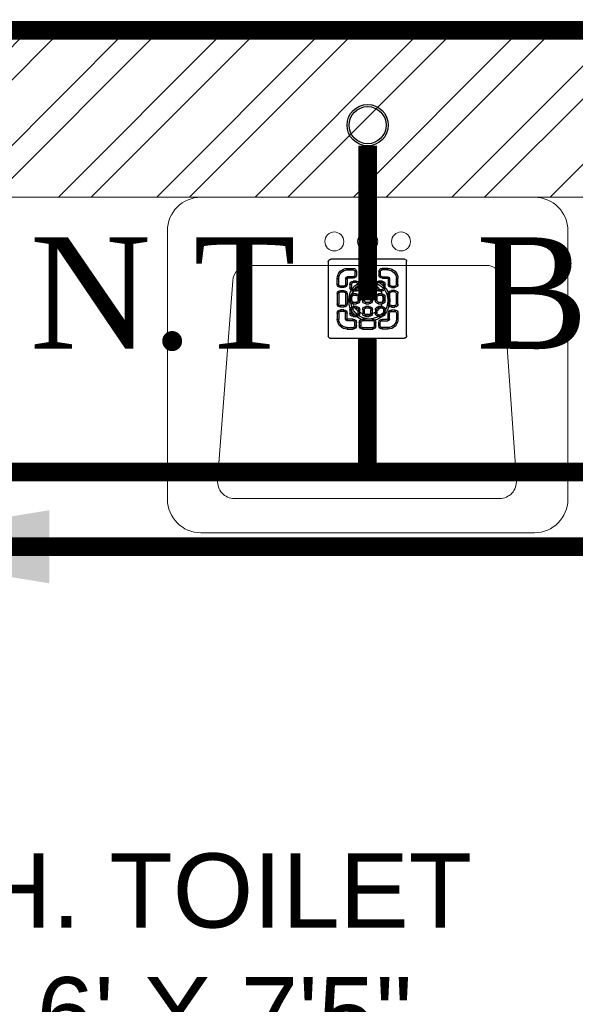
# Model space of a CAD drawing. Header units: inches. Extents: x 105152 to 158499, y 12149 to 30915.
# Tile 301 of 339: x 123991 to 124021, y 29441 to 29494. Entities that reach past the tile are written whole.
import ezdxf

# ---------------------------------------------------------------- set-up
doc = ezdxf.new("R2010")
doc.units = ezdxf.units.IN
doc.header["$MEASUREMENT"] = 0
for name, color, linetype, lineweight in [('FLOOR RAISE', 4, 'Continuous', 5), ('PP- 50DIA Soil Waste Sewer pipe', 54, 'Continuous', 25), ('PP- 75DIA Soil Waste Sewer pipe', 90, 'Continuous', 9), ('PP-Soil Pipe', 1, 'Continuous', 25), ('PP-SPRINKLER PIPE', 1, 'Continuous', 0), ('PP-TEXT', 7, 'Continuous', 40), ('PP-WWP', 3, 'Continuous', 25)]:
    doc.layers.add(name, color=color, linetype=linetype, lineweight=lineweight)
doc.layers.add('PD_025_TEXT', color=61, linetype='Continuous')
doc.layers.add('PD_BASE', color=8, linetype='Continuous', transparency=0.5)
doc.styles.add('Arial', font='GOTHIC.TTF')
doc.styles.get("Standard").update_dxf_attribs({"font": 'arial.ttf', "height": 6})
doc.styles.add('style1', font='arial.ttf', dxfattribs={"height": 500})
doc.dimstyles.new('ISO-10', dxfattribs={"dimtxt": 6, "dimasz": 0.5, "dimexe": 1.25, "dimexo": 0.625, "dimtad": 1, "dimtoh": 1, "dimdec": 1, "dimlunit": 4, "dimtxsty": 'Standard', "dimblk": 'ARCHTICK', "dimcen": 2.5, "dimclrt": 3, "dimadec": 0, "dimazin": 0, "dimtfac": 1, "dimtdec": 1, "dimtmove": 1, "dimatfit": 3, "dimfxl": 1, "dimarcsym": 0})

# ---------------------------------------------------------------- blocks, each defined once
blk = doc.blocks.new('LV')
at = {"color": 251, "lineweight": 5}
for p, q in [((-254.0401739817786, 510.1021831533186), (254.0401739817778, 510.1021831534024)), ((-304.8401739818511, 50.80000000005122), (-304.8401739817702, 459.3021831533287)), ((-201.0144701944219, 458.0358644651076), (203.0815871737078, 458.0358644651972)), ((304.840173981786, 459.3021831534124), (304.8401739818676, 50.79999999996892)), ((-205.3310171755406, 127.0031444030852), (-226.34620448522, 430.7748868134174)), ((228.4004074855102, 430.6067419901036), (205.474748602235, 126.8349995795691)), ((180.1559282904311, 103.4641220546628), (-179.9992828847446, 103.4641220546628)), ((254.0401739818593, -4.11546e-11), (-254.0401739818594, 4.11546e-11))]:
    blk.add_line(p, q, dxfattribs=at)
for centre, radius in [((0.3542386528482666, 154.2893231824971), 23.5787407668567), ((-50.8000000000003, 67.18562783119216), 14.42670316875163), ((-2.274e-13, 67.18562783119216), 15.31096988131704), ((50.79999999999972, 67.18562783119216), 14.42670316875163)]:
    blk.add_circle(centre, radius, dxfattribs=at)
for centre, radius, start, end in [((-254.0401739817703, 459.3021831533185), 50.8, 90.00000000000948, 179.9999999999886), ((254.040173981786, 459.3021831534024), 50.8, 1.15136e-11, 90.0000000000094), ((-201.0144701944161, 432.6358644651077), 25.4, 90.0000000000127, 184.201645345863), ((203.0815871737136, 432.6358644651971), 25.4, 355.4179460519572, 90.00000000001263), ((-179.9992828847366, 128.8641220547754), 25.4, 184.2016453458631, 269.9999999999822), ((180.1559282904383, 128.8641220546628), 25.4, 269.9999999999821, 355.4179460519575), ((-254.0401739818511, 50.80000000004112), 50.8, 179.9999999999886, 269.9999999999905), ((254.0401739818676, 50.7999999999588), 50.8, 269.9999999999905, 1.14754e-11)]:
    blk.add_arc(centre, radius, start, end, dxfattribs=at)
blk = doc.blocks.new('FIRST FLOOR AR PLAN')
at = {"layer": 'PD_BASE', "lineweight": 5}
for p, q in [((124283.9915017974, 21602.49848516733), (123501.7415017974, 21602.49848516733)), ((124087.4915017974, 21593.49848516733), (123922.4915017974, 21593.49848516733))]:
    blk.add_line(p, q, dxfattribs=at)
at = {"layer": 'PD_BASE', "ltscale": 12, "xscale": 0.03542840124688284, "yscale": 0.03542840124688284, "zscale": 0.03542840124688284, "rotation": 180}
blk.add_blockref('LV', (124009.805910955, 21593.49848516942), dxfattribs=at)
at = {"layer": 'PD_BASE', "insert": (123937.837685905, 21558.14780892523), "char_height": 4, "width": 128.4952190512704, "attachment_point": 1, "style": 'style1', "bg_fill": 2}
blk.add_mtext('\\pxqc;H. TOILET\\P6\' X 7\'5"', dxfattribs=at)
at = {"layer": 'PD_BASE', "lineweight": 5}
h = blk.add_hatch(dxfattribs=at)
h.set_pattern_fill('ANSI32', color=256, scale=10)
h.set_pattern_definition([(45, (123173.8410410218, 20768.24897553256), (-2.651650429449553, 2.651650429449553), []), (45, (123175.6088079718, 20768.24897553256), (-2.651650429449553, 2.651650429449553), [])])
h.paths.add_polyline_path([(123176.9915017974, 20810.99848516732), (123167.9915017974, 20810.99848516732), (123167.9915017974, 20729.49848516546), (123176.9915017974, 20729.49848516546)])
h.paths.add_polyline_path([(123538.4915017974, 20663.49848516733), (123368.9915017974, 20663.49848516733), (123368.9915017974, 20654.49848516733), (123538.4915017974, 20654.49848516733)])
h.paths.add_polyline_path([(123722.9915017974, 20663.49848516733), (123553.4915017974, 20663.49848516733), (123553.4915017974, 20654.49848516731), (123722.9915017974, 20654.49848516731)])
h.paths.add_polyline_path([(123176.9915017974, 21527.49848516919), (123167.9915017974, 21527.49848516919), (123167.9915017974, 21445.99848516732), (123176.9915017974, 21445.99848516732)])
h.paths.add_polyline_path([(123176.9915017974, 21430.99848516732), (123167.9915017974, 21430.99848516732), (123167.9915017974, 21290.99848516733), (123176.9915017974, 21290.99848516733)])
h.paths.add_polyline_path([(123176.9915017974, 21275.99848516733), (123167.9915017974, 21275.99848516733), (123167.9915017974, 21135.99848516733), (123176.9915017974, 21135.99848516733)])
h.paths.add_polyline_path([(123176.9915017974, 21120.99848516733), (123167.9915017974, 21120.99848516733), (123167.9915017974, 20980.99848516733), (123176.9915017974, 20980.99848516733)])
h.paths.add_polyline_path([(123176.9915017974, 20965.99848516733), (123167.9915017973, 20965.99848516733), (123167.9915017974, 20825.99848516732), (123176.9915017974, 20825.99848516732)])
h.paths.add_polyline_path([(124268.9915017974, 21602.49848516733), (124102.4915017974, 21602.49848516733), (124102.4915017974, 21593.49848516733), (124268.9915017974, 21593.49848516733)])
h.paths.add_polyline_path([(124087.4915017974, 21602.49848516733), (123922.4915017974, 21602.49848516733), (123922.4915017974, 21593.49848516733), (124087.4915017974, 21593.49848516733)])
h.paths.add_polyline_path([(123907.4915017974, 21602.49848516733), (123737.9915017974, 21602.49848516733), (123737.9915017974, 21593.49848516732), (123907.4915017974, 21593.49848516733)])
h.paths.add_polyline_path([(123722.9915017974, 21602.49848516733), (123553.4915017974, 21602.49848516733), (123553.4915017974, 21593.49848516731), (123722.9915017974, 21593.49848516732)])
h.paths.add_polyline_path([(123353.9915017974, 21602.49848516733), (123242.9915017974, 21602.49848516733), (123242.9915017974, 21593.4984851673), (123353.9915017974, 21593.49848516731)])
h.paths.add_polyline_path([(123227.9915017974, 21602.49848516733), (123167.9915017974, 21602.49848516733), (123167.9915017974, 21542.49848516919), (123176.9915017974, 21542.49848516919), (123176.9915017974, 21593.4984851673), (123227.9915017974, 21593.4984851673)])
h.paths.add_polyline_path([(123176.9915017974, 20714.49848516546), (123167.9915017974, 20714.49848516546), (123167.9915017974, 20654.49848516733), (123227.9915017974, 20654.49848516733), (123227.9915017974, 20663.49848516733), (123176.9915017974, 20663.49848516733)])
h.paths.add_polyline_path([(123353.9915017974, 20663.49848516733), (123242.9915017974, 20663.49848516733), (123242.9915017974, 20654.49848516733), (123353.9915017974, 20654.49848516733)])
h.paths.add_polyline_path([(123762.7415017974, 20663.49848516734), (123737.9915017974, 20663.49848516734), (123737.9915017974, 20654.49848516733), (123762.7415017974, 20654.49848516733)])
h.paths.add_polyline_path([(123907.4915017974, 20663.49848516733), (123882.7415017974, 20663.49848516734), (123882.7415017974, 20654.49848516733), (123907.4915017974, 20654.49848516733)])
h.paths.add_polyline_path([(123944.9915017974, 20663.49848516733), (123922.4915017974, 20663.49848516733), (123922.4915017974, 20654.49848516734), (123944.9915017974, 20654.49848516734)])
h.paths.add_polyline_path([(124087.4915017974, 20663.49848516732), (124064.9915017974, 20663.49848516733), (124064.9915017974, 20654.49848516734), (124087.4915017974, 20654.49848516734)])
h.paths.add_polyline_path([(124124.9915017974, 20663.49848516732), (124102.4915017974, 20663.49848516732), (124102.4915017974, 20654.49848516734), (124124.9915017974, 20654.49848516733)])
h.paths.add_polyline_path([(124268.9915017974, 20663.49848516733), (124244.9915017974, 20663.49848516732), (124244.9915017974, 20654.49848516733), (124268.9915017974, 20654.49848516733)])
h.paths.add_polyline_path([(124283.9915017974, 20672.49848516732), (124274.9915017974, 20672.49848516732)])
h.paths.add_polyline_path([(124283.9915017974, 20810.99848516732), (124274.9915017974, 20810.99848516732), (124274.9915017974, 20672.49848516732), (124283.9915017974, 20672.49848516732)])
h.paths.add_polyline_path([(124283.9915017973, 20965.99848516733), (124274.9915017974, 20965.99848516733), (124274.9915017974, 20825.99848516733), (124283.9915017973, 20825.99848516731)])
h.paths.add_polyline_path([(124283.9915017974, 21275.99848516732), (124274.9915017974, 21275.99848516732), (124274.9915017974, 20980.99848516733), (124283.9915017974, 20980.99848516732)])
h.paths.add_polyline_path([(124283.9915017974, 21584.49848516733), (124274.9915017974, 21584.49848516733), (124274.9915017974, 21445.99848516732), (124283.9915017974, 21445.99848516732)])
h.paths.add_polyline_path([(124265.9915017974, 21442.99848516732), (124160.9915017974, 21442.99848516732), (124160.9915017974, 21433.99848516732), (124265.9915017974, 21433.99848516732)])
h.paths.add_polyline_path([(124160.9915017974, 21430.99848516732), (124151.9915017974, 21430.99848516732), (124151.9915017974, 21352.99848516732), (124160.9915017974, 21352.99848516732)])
h.paths.add_polyline_path([(124151.9915017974, 21442.99848516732), (124079.9915017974, 21442.99848516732), (124079.9915017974, 21433.99848516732), (124151.9915017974, 21433.99848516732)])
h.paths.add_polyline_path([(124079.9915017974, 21430.99848516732), (124070.9915017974, 21430.99848516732), (124070.9915017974, 21352.99848516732), (124079.9915017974, 21352.99848516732)])
h.paths.add_polyline_path([(124070.9915017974, 21442.99848516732), (123989.9915017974, 21442.99848516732), (123989.9915017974, 21340.99848516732), (124016.9915017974, 21340.99848516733), (124016.9915017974, 21349.99848516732), (123998.9915017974, 21349.99848516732), (123998.9915017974, 21433.99848516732), (124070.9915017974, 21433.99848516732)])
h.paths.add_polyline_path([(124070.9915017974, 21349.99848516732), (124052.9915017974, 21349.99848516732), (124052.9915017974, 21340.99848516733), (124070.9915017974, 21340.99848516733)], flags=17)
h.paths.add_polyline_path([(124097.9915017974, 21349.99848516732), (124079.9915017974, 21349.99848516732), (124079.9915017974, 21340.99848516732), (124097.9915017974, 21340.99848516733)])
h.paths.add_polyline_path([(124151.9915017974, 21349.99848516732), (124133.9915017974, 21349.99848516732), (124133.9915017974, 21340.99848516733), (124151.9915017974, 21340.99848516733)])
h.paths.add_polyline_path([(124160.9915017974, 21340.99848516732), (124151.9915017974, 21340.99848516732), (124151.9915017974, 21277.99848516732), (124160.9915017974, 21277.99848516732)])
h.paths.add_polyline_path([(124283.9915017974, 21291.99848516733), (124274.9915017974, 21291.99848516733), (124274.9915017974, 21290.99848516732), (124283.9915017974, 21290.99848516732)])
h.paths.add_polyline_path([(124283.9915017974, 21430.99848516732), (124274.9915017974, 21430.99848516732), (124274.9915017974, 21411.99848516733), (124283.9915017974, 21411.99848516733)])
h.paths.add_polyline_path([(123405.7415017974, 21593.49848516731), (123405.7415017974, 21602.49848516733), (123368.9915017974, 21602.49848516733), (123368.9915017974, 21593.49848516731)])
h.paths.add_polyline_path([(123501.7415017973, 21602.49848516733), (123501.7415017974, 21593.49848516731), (123538.4915017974, 21593.49848516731), (123538.4915017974, 21602.49848516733)])
blk = doc.blocks.new('PP-GRATING')
at = {"linetype": 'Continuous'}
for p, q in [((-49.72758152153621, 52.85331521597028), (49.72758152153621, 52.85331521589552)), ((-53.13747282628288, -49.44342391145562), (-53.13747282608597, 49.44342391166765)), ((-27.56328804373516, 40.69137005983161), (-27.56328804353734, 38.6454352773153)), ((-19.60687500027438, 40.69137005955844), (-27.56328705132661, 40.69137005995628)), ((-19.60687500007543, 38.6454352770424), (-19.60687500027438, 40.69137005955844)), ((-7.103939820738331, 38.64543329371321), (-7.103939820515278, 40.69136807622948)), ((-7.103940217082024, 40.6913679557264), (6.535625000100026, 40.6913679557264)), ((6.535625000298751, 40.6913680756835), (6.535625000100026, 38.64543329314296)), ((19.03855978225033, 40.69137005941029), (26.99497183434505, 40.69137005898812)), ((19.03855978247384, 38.64543527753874), (19.03855978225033, 40.69137005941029)), ((26.99497282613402, 40.69137005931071), (26.99497282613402, 38.64543527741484)), ((52.56915760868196, 50.01173912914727), (52.5691576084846, -48.87510869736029)), ((-38.92959239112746, 27.27913092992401), (-40.9755271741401, 27.27913092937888)), ((-40.9755271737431, 27.27913152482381), (-40.9755271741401, 19.32271800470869)), ((-38.92959239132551, 27.2791315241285), (-38.92959239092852, 19.32271800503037)), ((-29.83654891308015, 19.32271788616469), (-29.83654891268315, 27.27913104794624)), ((-27.79061413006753, 27.27913104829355), (-29.83654891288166, 27.27913092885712)), ((-27.79061413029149, 19.32271788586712), (-27.79061413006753, 27.27913104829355)), ((-19.60687500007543, 38.6454352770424), (-27.56328705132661, 38.6454352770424)), ((-27.56328804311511, 29.55239179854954), (-27.56328804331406, 27.5064570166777)), ((-27.56328804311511, 29.55239179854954), (-19.60687539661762, 29.55239179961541)), ((-27.56328804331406, 27.5064570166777), (-19.60687539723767, 27.50645701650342)), ((-19.60687539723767, 27.50645701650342), (-19.60687539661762, 29.55239179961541)), ((-17.3336141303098, 31.82565266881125), (-17.33361413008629, 36.37217436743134)), ((-15.28767934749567, 36.37217433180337), (-17.3336141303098, 36.37217433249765)), ((-17.3336141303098, 31.82565266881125), (-15.2876793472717, 31.82565266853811)), ((-15.2876793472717, 31.82565266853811), (-15.28767934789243, 36.37217436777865)), ((-11.42313586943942, 36.37217242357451), (-11.42313586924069, 31.8256507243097)), ((-9.377201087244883, 36.37217242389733), (-11.42313586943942, 36.37217242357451)), ((-11.42313586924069, 31.82565076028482), (-9.377201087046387, 31.82565072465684)), ((-9.377201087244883, 36.37217242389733), (-9.377201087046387, 31.82565072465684)), ((-7.103940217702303, 38.64543317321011), (6.535625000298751, 38.64543317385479)), ((-7.103940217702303, 29.55238981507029), (6.535625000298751, 29.55238981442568)), ((-7.103940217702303, 29.55238981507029), (-7.103940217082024, 27.50645503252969)), ((-7.103940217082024, 27.50645503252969), (6.535625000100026, 27.50645503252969)), ((6.535625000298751, 29.55238981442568), (6.535625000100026, 27.50645503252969)), ((8.808885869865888, 31.82565068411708), (8.808885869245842, 36.37217230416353)), ((10.85482065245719, 36.37217219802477), (8.808885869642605, 36.37217219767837)), ((8.808885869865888, 31.82565068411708), (10.85482065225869, 31.82565068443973)), ((10.85482065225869, 31.82565068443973), (10.85482065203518, 36.37217230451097)), ((14.71936413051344, 31.82565266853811), (14.71936413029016, 36.37217436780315)), ((14.71936413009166, 36.3721743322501), (16.76529891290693, 36.37217433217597)), ((16.76529891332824, 31.82565266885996), (14.71936413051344, 31.82565266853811)), ((16.76529891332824, 31.82565266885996), (16.76529891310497, 36.37217436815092)), ((19.03855978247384, 38.64543527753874), (26.99497183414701, 38.64543527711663)), ((26.99497282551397, 29.55239179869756), (19.03856017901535, 29.55239179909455)), ((19.03856017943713, 27.50645701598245), (19.03856017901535, 29.55239179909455)), ((26.99497282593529, 27.50645701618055), (19.03856017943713, 27.50645701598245)), ((26.99497282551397, 29.55239179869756), (26.99497282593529, 27.50645701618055)), ((27.22229891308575, 19.32271788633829), (27.22229891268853, 27.27913104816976)), ((27.22229891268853, 27.27913104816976), (29.26823369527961, 27.27913092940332)), ((29.26823369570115, 19.32271788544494), (29.2682336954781, 27.27913104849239)), ((38.36127717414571, 27.2791315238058), (38.36127717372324, 19.3227180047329)), ((38.36127717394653, 27.27913092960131), (40.40721195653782, 27.27913092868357)), ((40.40721195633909, 27.2791315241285), (40.40721195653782, 19.32271800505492)), ((-38.92959239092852, 19.32271800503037), (-40.97552717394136, 19.32271811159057)), ((-36.65633152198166, 17.04945701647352), (-32.10981017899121, 17.0494570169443)), ((-36.65633152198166, 17.04945701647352), (-36.65633152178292, 15.00352223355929)), ((-36.65633152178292, 15.00352223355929), (-32.10981017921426, 15.00352223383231)), ((-29.83654891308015, 19.32271788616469), (-27.79061413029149, 19.32271788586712)), ((-23.92607065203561, 14.77619622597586), (-23.92607065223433, 19.32271792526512)), ((-21.88013586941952, 19.32271792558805), (-23.92607065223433, 19.32271792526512)), ((-21.88013586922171, 14.77619622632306), (-23.92607065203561, 14.77619622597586)), ((-21.88013586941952, 14.77619626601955), (-21.88013586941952, 19.32271788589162)), ((-19.60687500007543, 23.64191361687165), (-15.06035345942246, 23.64191361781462)), ((-19.60687499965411, 21.59597883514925), (-19.60687500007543, 23.64191361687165)), ((-19.60687480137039, 21.59597875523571), (-15.0603532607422, 21.59597875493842)), ((-15.06035345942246, 23.64191361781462), (-15.06035345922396, 21.59597883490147)), ((-12.78709239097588, 19.32271784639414), (-12.78709239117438, 14.77619614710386)), ((-10.74115760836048, 19.32271796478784), (-12.78709239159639, 19.32271796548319)), ((-12.78709239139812, 14.7761963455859), (-10.74115760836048, 14.77619634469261)), ((-10.74115760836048, 19.32271796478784), (-10.74115760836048, 14.77619634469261)), ((-6.876614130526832, 14.7761961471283), (-6.876614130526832, 19.32271784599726)), ((-4.830679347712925, 19.3227178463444), (-6.876614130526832, 19.32271784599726)), ((-4.830679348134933, 14.77619614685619), (-6.876614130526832, 14.7761961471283)), ((-4.830679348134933, 14.77619614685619), (-4.830679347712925, 19.3227178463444)), ((-2.557418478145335, 23.64191353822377), (1.98910306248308, 23.64191353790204)), ((-2.55741847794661, 21.59597875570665), (-2.557418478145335, 23.64191353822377)), ((-2.55741847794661, 21.59597875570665), (1.989103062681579, 21.59597875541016)), ((1.98910306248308, 23.64191353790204), (1.989103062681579, 21.59597875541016)), ((4.262364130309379, 19.32271788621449), (4.262364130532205, 14.77619626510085)), ((6.308298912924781, 19.32271788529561), (4.262364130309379, 19.32271788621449)), ((4.262364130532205, 14.77619626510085), (6.308298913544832, 14.77619626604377)), ((6.308298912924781, 19.32271788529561), (6.308298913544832, 14.77619626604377)), ((10.17284239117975, 14.77619614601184), (10.1728423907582, 19.32271784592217)), ((12.21877717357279, 19.32271784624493), (10.1728423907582, 19.32271784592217)), ((12.21877717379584, 14.77619614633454), (10.17284239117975, 14.77619614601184)), ((12.21877717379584, 14.77619614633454), (12.21877717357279, 19.32271784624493)), ((14.49203804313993, 23.64191353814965), (19.03855958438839, 23.64191353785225)), ((14.49203804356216, 21.59597875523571), (14.49203804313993, 23.64191353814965)), ((14.49203804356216, 21.59597875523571), (19.03855958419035, 21.59597875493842)), ((19.03855958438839, 23.64191353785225), (19.03855958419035, 21.59597875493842)), ((21.31182065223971, 19.32271788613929), (21.31182065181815, 14.77619626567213)), ((23.35775543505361, 19.32271788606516), (21.31182065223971, 19.32271788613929)), ((21.31182065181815, 14.77619626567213), (23.35775543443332, 14.776196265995)), ((23.35775543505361, 19.32271788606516), (23.35775543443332, 14.776196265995)), ((29.26823369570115, 19.32271788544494), (27.22229891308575, 19.32271788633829)), ((36.08801630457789, 17.04945701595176), (31.54149496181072, 17.04945701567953)), ((36.08801630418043, 15.00352223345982), (31.54149496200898, 15.00352223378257)), ((36.08801630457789, 17.04945701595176), (36.08801630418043, 15.00352223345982)), ((38.36127717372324, 19.3227180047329), (40.40721195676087, 19.32271811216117)), ((-40.97552717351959, 6.819783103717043), (-40.97552717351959, -6.819781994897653)), ((-38.92959239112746, 6.819783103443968), (-40.97552717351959, 6.819783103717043)), ((-38.92959239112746, 6.819783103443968), (-38.92959239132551, -6.819781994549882)), ((-32.10980978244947, 11.1389787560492), (-36.65633132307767, 11.1389787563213)), ((-36.65633132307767, 11.1389787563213), (-36.65633132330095, 9.093043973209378)), ((-32.10980978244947, 9.093043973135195), (-36.65633132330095, 9.093043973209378)), ((-32.10980978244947, 9.093043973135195), (-32.10980978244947, 11.1389787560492)), ((-29.83654891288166, -6.819782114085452), (-29.83654891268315, 6.819783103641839)), ((-29.83654891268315, 6.819783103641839), (-27.79061413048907, 6.819783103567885)), ((-27.79061413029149, -6.819782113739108), (-27.79061413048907, 6.819783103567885)), ((-23.92607065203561, -2.27326066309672), (-23.92607065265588, 2.273261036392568)), ((-21.8801358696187, 2.273261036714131), (-23.92607065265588, 2.273261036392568)), ((-21.8801358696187, -2.273260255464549), (-21.8801358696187, 2.273261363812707)), ((-15.06035365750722, 12.50293527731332), (-19.60687499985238, 12.50293527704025)), ((-19.60687460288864, 12.50293535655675), (-19.60687460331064, 10.45700057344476)), ((-15.0603532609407, 10.45700057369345), (-19.60687460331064, 10.45700057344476)), ((-19.60687499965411, 6.592456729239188), (-15.06035345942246, 6.592456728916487)), ((-19.60687499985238, 4.546521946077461), (-19.60687499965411, 6.592456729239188)), ((-19.60687480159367, 4.546522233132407), (-15.0603532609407, 4.546522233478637)), ((-15.06035326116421, 12.50293535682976), (-15.0603532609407, 10.45700057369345)), ((-15.06035345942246, 6.592456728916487), (-15.06035345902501, 4.546521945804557)), ((-12.78709239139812, 2.273261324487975), (-12.78709239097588, -2.273260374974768)), ((-10.74115760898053, 2.27326107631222), (-12.78709239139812, 2.273261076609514)), ((-10.74115760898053, 2.27326107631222), (-10.74115760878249, -2.273260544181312)), ((-6.876614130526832, -2.273260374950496), (-6.876614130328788, 2.273261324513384)), ((-4.830679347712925, 2.273261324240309), (-6.876614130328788, 2.273261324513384)), ((-4.830679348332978, -2.273260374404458), (-4.830679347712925, 2.273261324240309)), ((1.98910326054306, 12.50293527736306), (-2.557418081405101, 12.50293527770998)), ((-2.557418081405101, 12.50293527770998), (-2.557418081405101, 10.45700049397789)), ((1.989103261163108, 10.45700049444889), (-2.557418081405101, 10.45700049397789)), ((-2.557418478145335, 6.592457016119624), (1.98910306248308, 6.592457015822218)), ((-2.557418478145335, 4.546522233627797), (-2.557418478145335, 6.592457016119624)), ((-2.557418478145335, 4.546522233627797), (1.98910306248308, 4.546522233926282)), ((1.98910326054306, 12.50293527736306), (1.989103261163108, 10.45700049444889)), ((1.98910306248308, 6.592457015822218), (1.98910306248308, 4.546522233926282)), ((4.262364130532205, 2.273261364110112), (4.262364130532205, -2.273260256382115)), ((6.308298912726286, 2.273261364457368), (4.262364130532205, 2.273261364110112)), ((6.308298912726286, 2.273261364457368), (6.308298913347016, -2.273260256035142)), ((10.17284239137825, -2.273260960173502), (10.17284239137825, 2.273260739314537)), ((12.21877717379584, 2.273260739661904), (10.17284239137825, 2.273260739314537)), ((12.21877717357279, -2.273260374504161), (12.21877717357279, 2.273261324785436)), ((19.03855978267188, 12.50293527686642), (14.49203844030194, 12.50293527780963)), ((14.49203844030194, 12.50293527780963), (14.49203843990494, 10.45700049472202)), ((19.03855978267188, 10.45700049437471), (14.49203843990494, 10.45700049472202)), ((14.49203804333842, 6.592456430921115), (19.0385595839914, 6.59245643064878)), ((14.49203804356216, 4.546521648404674), (14.49203804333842, 6.592456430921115)), ((14.49203804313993, 4.546522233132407), (19.03855958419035, 4.546522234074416)), ((19.03855978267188, 12.50293527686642), (19.03855978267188, 10.45700049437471)), ((19.0385595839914, 6.59245643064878), (19.03855958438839, 4.546521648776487)), ((21.31182065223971, 2.273261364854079), (21.31182065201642, -2.273260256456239)), ((23.35775543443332, 2.273260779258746), (21.3118206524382, 2.27326077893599)), ((23.35775543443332, 2.273260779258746), (23.35775543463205, -2.273260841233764)), ((27.22229891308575, -6.819782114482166), (27.22229891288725, 6.819783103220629)), ((29.26823369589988, 6.819783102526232), (27.22229891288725, 6.819783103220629)), ((29.2682336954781, -6.819782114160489), (29.26823369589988, 6.819783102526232)), ((31.5414945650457, 11.13897875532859), (36.0880161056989, 11.13897875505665)), ((31.5414945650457, 9.09304397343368), (31.5414945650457, 11.13897875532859)), ((31.5414945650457, 9.09304397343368), (36.08801610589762, 9.093043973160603)), ((36.0880161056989, 11.13897875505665), (36.08801610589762, 9.093043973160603)), ((38.36127717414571, 6.819783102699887), (38.36127717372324, -6.819781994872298)), ((38.36127717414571, 6.819783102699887), (40.40721195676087, 6.819783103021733)), ((40.40721195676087, 6.819783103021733), (40.40721195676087, -6.819781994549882)), ((-40.9755271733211, -6.819781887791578), (-38.92959239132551, -6.819781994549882)), ((-36.65633152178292, -9.093042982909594), (-32.10981017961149, -9.093042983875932)), ((-36.65633152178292, -9.093042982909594), (-36.65633152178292, -11.13897776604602)), ((-36.65633152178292, -11.13897776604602), (-32.10981017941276, -11.13897776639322)), ((-32.10981017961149, -9.093042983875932), (-32.10981053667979, -11.13897776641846)), ((-29.83654891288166, -6.819782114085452), (-27.79061413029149, -6.819782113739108)), ((-21.8801358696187, -2.273260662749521), (-23.92607065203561, -2.27326066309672)), ((-19.60687500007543, -10.45699942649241), (-15.06035345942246, -10.456999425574)), ((-19.60687499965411, -12.50293420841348), (-19.60687500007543, -10.45699942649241)), ((-15.06035365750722, -4.546521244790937), (-19.60687499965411, -4.546521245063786)), ((-19.60687460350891, -4.546521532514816), (-19.60687460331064, -6.592456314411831)), ((-15.06035326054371, -6.592456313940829), (-19.60687460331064, -6.592456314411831)), ((-19.6068748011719, -12.50293428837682), (-15.0603532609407, -12.50293428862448)), ((-15.0603532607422, -4.546521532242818), (-15.06035326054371, -6.592456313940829)), ((-15.06035345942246, -10.456999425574), (-15.06035345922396, -12.5029342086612)), ((-12.78709239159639, -2.27326054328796), (-10.74115760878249, -2.273260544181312)), ((-4.830679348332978, -2.273260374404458), (-6.876614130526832, -2.273260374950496)), ((1.98910326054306, -4.546521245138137), (-2.557418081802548, -4.546521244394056)), ((-2.557418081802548, -4.546521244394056), (-2.557418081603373, -6.59245602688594)), ((1.989103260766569, -6.592456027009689), (-2.557418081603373, -6.59245602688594)), ((-2.557418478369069, -10.45699950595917), (1.98910306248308, -10.45699950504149)), ((-2.557418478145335, -12.50293428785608), (-2.557418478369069, -10.45699950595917)), ((-2.557418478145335, -12.50293428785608), (1.98910306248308, -12.5029342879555)), ((1.98910326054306, -4.546521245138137), (1.989103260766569, -6.592456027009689)), ((1.98910306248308, -10.45699950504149), (1.98910306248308, -12.5029342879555)), ((4.262364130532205, -2.273260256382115), (6.308298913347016, -2.273260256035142)), ((12.21877717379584, -2.273260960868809), (10.17284239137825, -2.273260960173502)), ((19.03855978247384, -4.54652124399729), (14.4920384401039, -4.546521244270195)), ((14.49203843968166, -4.546521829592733), (14.4920384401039, -6.592456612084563)), ((19.03855978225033, -6.592456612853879), (14.4920384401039, -6.592456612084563)), ((14.49203804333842, -10.45699950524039), (19.03855958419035, -10.4569995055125)), ((14.49203804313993, -12.50293428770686), (14.49203804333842, -10.45699950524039)), ((14.49203804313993, -12.50293428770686), (19.03855958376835, -12.50293428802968)), ((19.03855978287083, -4.546521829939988), (19.03855978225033, -6.592456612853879)), ((19.03855958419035, -10.4569995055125), (19.03855958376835, -12.50293428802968)), ((21.31182065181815, -2.273260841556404), (23.35775543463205, -2.273260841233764)), ((29.2682336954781, -6.819782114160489), (27.22229891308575, -6.819782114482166)), ((36.0880163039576, -9.09304298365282), (31.54149496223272, -9.093042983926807)), ((31.54149496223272, -9.093042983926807), (31.54149531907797, -11.13897776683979)), ((36.08801630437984, -11.13897776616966), (31.54149496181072, -11.13897776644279)), ((36.0880163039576, -9.09304298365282), (36.08801630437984, -11.13897776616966)), ((40.40721195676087, -6.819781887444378), (38.36127717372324, -6.819781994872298)), ((-40.9755271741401, -27.27913193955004), (-40.9755271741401, -19.32271842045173)), ((-38.92959239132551, -19.32271842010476), (-40.97552717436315, -19.32271852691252)), ((-38.92959239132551, -27.27913193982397), (-38.92959239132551, -19.32271842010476)), ((-36.65633152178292, -17.04945743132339), (-36.65633152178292, -15.00352264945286)), ((-36.65633152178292, -15.00352264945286), (-32.10981017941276, -15.00352264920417)), ((-36.65633152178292, -17.04945743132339), (-32.10981017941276, -17.04945743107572)), ((-29.83654891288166, -19.32271830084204), (-27.79061413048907, -19.32271830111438)), ((-29.83654891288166, -19.32271830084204), (-29.83654891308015, -27.27913146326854)), ((-27.79061413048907, -19.32271830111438), (-27.79061413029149, -27.27913146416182)), ((-23.92607065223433, -19.32271681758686), (-23.92607065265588, -14.77619511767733)), ((-21.8801358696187, -14.77619511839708), (-23.92607065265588, -14.77619511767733)), ((-21.88013586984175, -19.32271681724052), (-23.92607065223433, -19.32271681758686)), ((-21.8801358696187, -19.32271677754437), (-21.88013586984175, -14.77619515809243)), ((-15.0603532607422, -21.59597776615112), (-19.60687500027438, -21.59597776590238)), ((-19.60687460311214, -21.59597768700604), (-19.60687460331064, -23.6419124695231)), ((-15.06035326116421, -23.64191246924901), (-19.60687460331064, -23.6419124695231)), ((-15.0603532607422, -21.59597768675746), (-15.06035326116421, -23.64191246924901)), ((-12.78709239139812, -14.77619519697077), (-12.78709239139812, -19.32271689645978)), ((-10.74115760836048, -14.77619507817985), (-12.78709239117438, -14.77619507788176)), ((-12.78709239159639, -19.32271669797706), (-10.74115760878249, -19.32271669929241)), ((-10.74115760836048, -14.77619507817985), (-10.74115760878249, -19.32271669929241)), ((-6.876614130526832, -19.32271689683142), (-6.876614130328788, -14.77619519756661)), ((-4.830679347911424, -14.77619519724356), (-6.876614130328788, -14.77619519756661)), ((-4.830679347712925, -19.32271689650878), (-6.876614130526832, -19.32271689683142)), ((-4.830679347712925, -19.32271689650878), (-4.830679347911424, -14.77619519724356)), ((1.989103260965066, -21.59597776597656), (-2.557418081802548, -21.59597776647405)), ((-2.557418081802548, -21.59597776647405), (-2.557418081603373, -23.64191254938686)), ((1.989103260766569, -23.64191254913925), (-2.557418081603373, -23.64191254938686)), ((1.989103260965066, -21.59597776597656), (1.989103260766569, -23.64191254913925)), ((4.262364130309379, -14.77619515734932), (4.262364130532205, -19.32271677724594)), ((6.308298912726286, -14.77619515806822), (4.262364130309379, -14.77619515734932)), ((4.262364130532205, -19.32271677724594), (6.308298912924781, -19.32271677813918)), ((6.308298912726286, -14.77619515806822), (6.308298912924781, -19.32271677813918)), ((10.1728423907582, -19.32271689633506), (10.17284239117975, -14.77619519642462)), ((12.21877717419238, -14.77619519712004), (10.17284239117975, -14.77619519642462)), ((12.21877717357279, -19.32271689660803), (10.1728423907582, -19.32271689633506)), ((12.21877717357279, -19.32271689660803), (12.21877717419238, -14.77619519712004)), ((19.03855978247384, -21.59597776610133), (14.49203804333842, -21.59597776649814)), ((14.4920384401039, -21.59597776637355), (14.4920384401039, -23.64191254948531)), ((19.03855978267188, -23.64191254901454), (14.4920384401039, -23.64191254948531)), ((19.03855978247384, -21.59597776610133), (19.03855978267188, -23.64191254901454)), ((21.31182065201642, -14.77619515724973), (21.31182065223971, -19.32271677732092)), ((23.35775543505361, -14.77619515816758), (21.31182065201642, -14.77619515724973)), ((21.31182065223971, -19.32271677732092), (23.35775543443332, -19.32271677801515)), ((23.35775543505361, -14.77619515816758), (23.35775543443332, -19.32271677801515)), ((27.22229891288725, -19.32271830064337), (27.22229891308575, -27.27913146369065)), ((29.26823369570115, -19.32271830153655), (27.22229891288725, -19.32271830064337)), ((29.26823369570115, -19.32271830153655), (29.2682336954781, -27.279131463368)), ((36.0880163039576, -15.00352264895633), (31.54149496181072, -15.00352264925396)), ((36.08801630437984, -17.04945743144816), (31.54149496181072, -17.04945743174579)), ((36.08801630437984, -17.04945743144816), (36.0880163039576, -15.00352264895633)), ((38.36127717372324, -19.32271842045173), (40.40721195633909, -19.32271852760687)), ((38.36127717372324, -27.27913193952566), (38.36127717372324, -19.32271842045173)), ((40.40721195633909, -27.27913193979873), (40.40721195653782, -19.32271842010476)), ((-38.92959239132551, -27.2791313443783), (-40.97552717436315, -27.27913134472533)), ((-27.79061413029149, -27.27913146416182), (-29.83654891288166, -27.27913134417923)), ((-27.56328804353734, -27.50645743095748), (-19.60687539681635, -27.50645743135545)), ((-27.56328804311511, -29.55239221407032), (-27.56328804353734, -27.50645743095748)), ((-27.56328804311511, -29.55239221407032), (-19.60687539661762, -29.5523922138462)), ((-27.56328804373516, -40.69137047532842), (-27.56328804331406, -38.64543569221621)), ((-19.60687500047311, -38.6454356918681), (-27.56328705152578, -38.64543569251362)), ((-19.60687539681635, -27.50645743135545), (-19.60687539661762, -29.5523922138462)), ((-19.60687500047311, -38.6454356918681), (-19.60687500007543, -40.69137047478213)), ((-17.33361413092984, -31.82565308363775), (-17.33361413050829, -36.37217478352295)), ((-17.33361413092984, -31.82565308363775), (-15.28767934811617, -31.82565308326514)), ((-15.28767934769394, -36.37217474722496), (-17.33361413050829, -36.37217474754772)), ((-15.28767934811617, -31.82565308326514), (-15.28767934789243, -36.37217478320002)), ((-11.42313586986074, -36.37217341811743), (-11.42313587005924, -31.82565171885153)), ((-11.42313587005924, -31.82565175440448), (-9.377201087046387, -31.82565171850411)), ((-9.377201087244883, -36.37217341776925), (-11.42313586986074, -36.37217341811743)), ((-9.377201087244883, -36.37217341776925), (-9.377201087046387, -31.82565171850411)), ((-7.103940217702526, -27.5064560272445), (6.535624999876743, -27.50645602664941)), ((-7.103940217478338, -29.55239081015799), (-7.103940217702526, -27.5064560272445)), ((-7.103940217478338, -29.55239081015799), (6.535624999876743, -29.5523908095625)), ((6.535624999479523, -38.64543428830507), (-7.103939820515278, -38.6454342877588)), ((-7.103939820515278, -38.6454342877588), (-7.103939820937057, -40.6913690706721)), ((6.546979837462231, -38.68367258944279), (6.535517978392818, -40.72957526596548)), ((6.535624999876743, -29.5523908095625), (6.535624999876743, -27.50645602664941)), ((8.808885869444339, -31.82565168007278), (8.808885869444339, -36.37217329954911)), ((8.808885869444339, -31.82565168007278), (10.85482065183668, -31.82565167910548)), ((8.83294082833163, -36.42318279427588), (10.87884350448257, -36.4346446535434)), ((10.85482065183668, -31.82565167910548), (10.85482065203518, -36.37217329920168)), ((14.71936413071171, -31.82565308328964), (14.71936412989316, -36.37217478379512)), ((16.76529891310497, -31.82565308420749), (14.71936413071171, -31.82565308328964)), ((14.71936412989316, -36.3721747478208), (16.76529891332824, -36.37217474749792)), ((16.76529891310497, -31.82565308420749), (16.76529891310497, -36.37217478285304)), ((26.99497282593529, -27.50645743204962), (19.03856017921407, -27.50645743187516)), ((19.03856017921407, -27.50645743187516), (19.03856017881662, -29.55239221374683)), ((26.99497282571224, -29.55239221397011), (19.03856017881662, -29.55239221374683)), ((19.03855978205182, -38.64543569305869), (19.03855978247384, -40.69137047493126)), ((19.03855978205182, -38.64543569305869), (26.99497183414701, -38.64543569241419)), ((26.99497282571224, -29.55239221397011), (26.99497282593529, -27.50645743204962)), ((26.99497282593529, -40.69137047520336), (26.99497282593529, -38.64543569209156)), ((27.22229891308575, -27.27913146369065), (29.26823369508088, -27.27913134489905)), ((38.36127717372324, -27.27913134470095), (40.40721195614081, -27.27913134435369)), ((49.15926630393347, -52.28500000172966), (-50.29589673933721, -52.28500000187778)), ((-19.60687500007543, -40.69137047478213), (-27.56328705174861, -40.69137047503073)), ((6.535624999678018, -40.6913690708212), (-7.103939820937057, -40.6913690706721)), ((19.03855978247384, -40.69137047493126), (26.99497183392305, -40.69137047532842))]:
    blk.add_line(p, q, dxfattribs=at)
for centre, radius, start, end in [((-49.72758152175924, 49.44342391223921), 3.409891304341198, 89.99999999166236, 179.9999999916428), ((49.72758152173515, 50.01173912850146), 2.841576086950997, 359.9999999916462, 89.99999999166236), ((-27.56328804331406, 27.27913092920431), 13.41223913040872, 89.99999498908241, 179.9999970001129), ((-19.60687499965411, 36.37217440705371), 4.319195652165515, 359.9999990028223, 89.99999999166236), ((-7.103940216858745, 36.37217242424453), 4.319195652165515, 89.99998998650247, 179.9999999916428), ((6.535625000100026, 36.37217242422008), 4.319195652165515, 359.9999970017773, 89.99999999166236), ((19.03855978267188, 36.37217440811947), 4.319195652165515, 89.99999999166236, 180.0000010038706), ((26.99497282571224, 27.27913092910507), 13.41223913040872, 3.0032057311e-06, 90.00000499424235), ((-27.56328804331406, 27.27913092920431), 11.366304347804, 89.99999498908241, 179.9999970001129), ((-27.56328804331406, 27.27913092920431), 2.273260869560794, 89.99999999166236, 179.9999970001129), ((-27.56328804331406, 27.27913092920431), 0.2273260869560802, 89.99999999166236, 179.9999970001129), ((-19.60687499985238, 31.82565266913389), 4.319195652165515, 269.9999899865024, 359.9999999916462), ((-19.60687499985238, 31.82565266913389), 2.273260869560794, 269.9999899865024, 359.9999999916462), ((-19.60687499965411, 36.37217440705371), 2.273260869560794, 359.9999990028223, 89.99999999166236), ((-7.103940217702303, 31.82565068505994), 4.319195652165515, 179.9999990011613, 269.9999999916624), ((-7.103940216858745, 36.37217242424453), 2.273260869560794, 89.99998998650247, 179.9999999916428), ((-7.103940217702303, 31.82565068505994), 2.273260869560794, 179.9999990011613, 269.9999999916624), ((6.535625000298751, 31.8256506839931), 4.319195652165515, 269.9999999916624, 359.9999999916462), ((6.535625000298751, 31.8256506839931), 2.273260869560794, 269.9999999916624, 359.9999999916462), ((6.535625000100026, 36.37217242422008), 2.273260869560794, 359.9999970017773, 89.99999999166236), ((19.03855978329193, 31.82565266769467), 4.319195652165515, 179.9999999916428, 270.0000099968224), ((19.03855978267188, 36.37217440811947), 2.273260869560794, 89.99999999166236, 180.0000010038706), ((19.03855978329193, 31.82565266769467), 2.273260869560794, 179.9999999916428, 270.0000099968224), ((26.99497282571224, 27.27913092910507), 11.366304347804, 3.0032057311e-06, 90.00000499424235), ((26.99497282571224, 27.27913092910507), 2.273260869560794, 3.0032057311e-06, 89.99999999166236), ((26.99497282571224, 27.27913092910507), 0.2273260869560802, 3.0032057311e-06, 89.99999999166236), ((-36.65633152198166, 19.3227178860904), 4.319195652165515, 179.9999970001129, 269.9999999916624), ((-36.65633152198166, 19.3227178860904), 2.273260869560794, 179.9999970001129, 269.9999999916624), ((-32.10980978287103, 19.32271788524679), 4.319195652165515, 269.9999899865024, 359.9999999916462), ((-32.10980978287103, 19.32271788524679), 2.273260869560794, 269.9999899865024, 359.9999999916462), ((-19.60687499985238, 19.32271796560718), 4.319195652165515, 89.99999999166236, 180.0000010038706), ((-19.60687499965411, 14.77619622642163), 4.319195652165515, 179.9999999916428, 270.0000099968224), ((-19.60687499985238, 19.32271788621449), 2.273260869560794, 89.99999498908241, 179.9999999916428), ((-19.60687499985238, 19.32271796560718), 2.273260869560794, 89.99999999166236, 180.0000010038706), ((-19.60687499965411, 14.77619614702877), 2.273260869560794, 179.9999970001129, 269.9999999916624), ((-15.0603532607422, 19.32271796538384), 4.319195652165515, 359.9999999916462, 90.00000499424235), ((-15.0603532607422, 19.32271788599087), 2.273260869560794, 359.9999990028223, 89.99999999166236), ((-15.0603532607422, 14.77619614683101), 2.273260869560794, 269.9999899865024, 359.9999999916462), ((-15.06035326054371, 14.7761962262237), 4.319195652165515, 269.9999999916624, 3.0032057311e-06), ((-2.557418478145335, 19.32271788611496), 4.319195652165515, 89.99999999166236, 180.0000010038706), ((-2.55741847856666, 14.77619614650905), 4.319195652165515, 179.9999999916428, 270.0000099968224), ((-2.557418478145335, 19.32271788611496), 2.273260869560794, 89.99999999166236, 180.0000010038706), ((-2.557418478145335, 19.32271788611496), 2.273260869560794, 89.99999999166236, 180.0000010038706), ((-2.55741847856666, 14.77619614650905), 2.273260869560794, 179.9999999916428, 270.0000099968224), ((1.989103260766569, 19.32271788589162), 4.319195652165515, 359.9999999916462, 90.00000499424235), ((1.989103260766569, 19.32271788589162), 2.273260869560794, 359.9999999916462, 90.00000499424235), ((1.98910326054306, 14.77619614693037), 2.273260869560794, 269.9999999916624, 3.0032057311e-06), ((1.98910326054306, 14.77619614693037), 4.319195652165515, 269.9999999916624, 3.0032057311e-06), ((14.49203804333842, 19.3227178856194), 4.319195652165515, 89.99999999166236, 180.0000010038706), ((14.49203804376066, 14.77619614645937), 4.319195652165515, 179.9999999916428, 270.0000099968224), ((14.49203804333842, 19.3227178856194), 2.273260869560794, 89.99999999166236, 180.0000010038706), ((14.49203804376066, 14.77619614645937), 2.273260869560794, 179.9999999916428, 270.0000099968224), ((19.03855978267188, 19.32271788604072), 4.319195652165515, 359.9999999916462, 90.00000499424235), ((19.03855978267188, 19.32271788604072), 2.273260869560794, 359.9999999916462, 90.00000499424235), ((19.03855978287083, 14.77619614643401), 2.273260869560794, 269.9999999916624, 3.0032057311e-06), ((19.03855978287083, 14.77619614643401), 4.319195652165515, 269.9999999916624, 3.0032057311e-06), ((31.54149456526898, 19.32271788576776), 4.319195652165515, 179.9999999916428, 270.0000099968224), ((31.54149456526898, 19.32271788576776), 2.273260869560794, 179.9999999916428, 270.0000099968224), ((36.08801630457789, 19.32271788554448), 2.273260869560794, 269.9999999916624, 3.0032057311e-06), ((36.08801630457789, 19.32271788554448), 4.319195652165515, 269.9999999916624, 3.0032057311e-06), ((-36.65633152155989, 6.819783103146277), 4.319195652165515, 89.99999498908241, 179.9999999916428), ((-36.65633152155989, 6.819783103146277), 2.273260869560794, 89.99999498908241, 179.9999999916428), ((-32.10980978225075, 6.81978310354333), 4.319195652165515, 359.9999999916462, 89.99999999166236), ((-32.10980978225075, 6.81978310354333), 2.273260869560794, 359.9999999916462, 89.99999999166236), ((-19.60687500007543, 2.273261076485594), 4.319195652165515, 89.99999999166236, 180.0000010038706), ((-19.60687499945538, 2.273261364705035), 2.273260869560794, 89.99999498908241, 179.9999999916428), ((-19.60687500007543, 2.273261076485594), 2.273260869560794, 89.99999999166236, 180.0000010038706), ((-15.0603532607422, 2.273261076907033), 4.319195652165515, 359.9999999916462, 90.00000499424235), ((-15.0603532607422, 2.273261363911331), 2.273260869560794, 359.9999990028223, 89.99999999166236), ((-2.557418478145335, 2.273261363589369), 4.319195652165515, 89.99999999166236, 180.0000010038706), ((-2.557418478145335, 2.273261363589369), 2.273260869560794, 89.99999999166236, 180.0000010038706), ((-2.557418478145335, 2.273261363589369), 2.273260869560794, 89.99999999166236, 180.0000010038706), ((1.989103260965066, 2.273261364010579), 4.319195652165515, 359.9999999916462, 90.00000499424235), ((1.989103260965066, 2.273261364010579), 2.273260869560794, 359.9999999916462, 90.00000499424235), ((14.49203804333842, 2.273260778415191), 4.319195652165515, 89.99999999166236, 180.0000010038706), ((14.49203804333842, 2.273261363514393), 2.273260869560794, 89.99999999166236, 180.0000010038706), ((14.49203804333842, 2.273260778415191), 2.273260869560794, 89.99999999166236, 180.0000010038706), ((19.03855978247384, 2.273260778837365), 4.319195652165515, 359.9999999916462, 90.00000499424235), ((19.03855978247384, 2.273261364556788), 2.273260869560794, 359.9999999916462, 90.00000499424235), ((31.54149456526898, 6.819783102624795), 4.319195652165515, 89.99999999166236, 179.9999999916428), ((31.54149456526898, 6.819783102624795), 2.273260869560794, 89.99999999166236, 179.9999999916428), ((36.08801630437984, 6.819783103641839), 4.319195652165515, 359.9999999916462, 90.00000499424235), ((36.08801630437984, 6.819783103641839), 2.273260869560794, 359.9999999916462, 90.00000499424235), ((-36.65633152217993, -6.81978211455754), 4.319195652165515, 179.9999970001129, 269.9999999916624), ((-36.65633152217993, -6.81978211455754), 2.273260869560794, 179.9999970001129, 269.9999999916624), ((-32.10980978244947, -6.819782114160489), 4.319195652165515, 269.9999899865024, 359.9999999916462), ((-32.10980978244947, -6.819782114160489), 2.273260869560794, 269.9999899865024, 359.9999999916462), ((-19.60687499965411, -2.273260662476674), 4.319195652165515, 179.9999999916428, 270.0000099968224), ((-19.60687499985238, -14.77619507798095), 4.319195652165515, 89.99999999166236, 180.0000010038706), ((-19.60687499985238, -2.273260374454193), 2.273260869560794, 179.9999970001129, 269.9999999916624), ((-19.60687500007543, -14.77619515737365), 2.273260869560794, 89.99999498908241, 179.9999999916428), ((-19.60687499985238, -14.77619507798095), 2.273260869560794, 89.99999999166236, 180.0000010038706), ((-15.0603532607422, -2.273260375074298), 2.273260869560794, 269.9999899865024, 359.9999999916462), ((-15.0603532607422, -2.273260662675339), 4.319195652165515, 269.9999999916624, 3.0032057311e-06), ((-15.0603532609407, -14.77619507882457), 4.319195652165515, 359.9999999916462, 90.00000499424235), ((-15.06035326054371, -14.77619515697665), 2.273260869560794, 359.9999990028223, 89.99999999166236), ((-2.55741847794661, -2.273260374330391), 4.319195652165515, 179.9999999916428, 270.0000099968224), ((-2.557418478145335, -14.77619515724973), 4.319195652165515, 89.99999999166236, 180.0000010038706), ((-2.55741847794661, -2.273260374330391), 2.273260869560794, 179.9999999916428, 270.0000099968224), ((-2.557418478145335, -14.77619515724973), 2.273260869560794, 89.99999999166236, 180.0000010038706), ((-2.557418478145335, -14.77619515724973), 2.273260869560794, 89.99999999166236, 180.0000010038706), ((1.98910326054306, -2.273260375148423), 2.273260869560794, 269.9999999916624, 3.0032057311e-06), ((1.98910326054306, -2.273260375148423), 4.319195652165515, 269.9999999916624, 3.0032057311e-06), ((1.989103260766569, -14.77619515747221), 4.319195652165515, 359.9999999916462, 90.00000499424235), ((1.989103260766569, -14.77619515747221), 2.273260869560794, 359.9999999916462, 90.00000499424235), ((14.49203804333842, -2.273260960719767), 4.319195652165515, 179.9999999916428, 270.0000099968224), ((14.4920380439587, -14.77619515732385), 4.319195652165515, 89.99999999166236, 180.0000010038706), ((14.49203804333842, -2.273260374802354), 2.273260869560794, 179.9999999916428, 270.0000099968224), ((14.4920380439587, -14.77619515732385), 2.273260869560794, 89.99999999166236, 180.0000010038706), ((14.4920380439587, -14.77619515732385), 2.273260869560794, 89.99999999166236, 180.0000010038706), ((19.03855978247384, -2.273260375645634), 2.273260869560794, 269.9999999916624, 3.0032057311e-06), ((19.03855978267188, -2.273260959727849), 4.319195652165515, 269.9999999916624, 3.0032057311e-06), ((19.03855978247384, -14.77619515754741), 4.319195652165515, 359.9999999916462, 90.00000499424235), ((19.03855978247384, -14.77619515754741), 2.273260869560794, 359.9999999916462, 90.00000499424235), ((31.54149456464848, -6.819782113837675), 4.319195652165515, 179.9999999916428, 270.0000099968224), ((31.54149456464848, -6.819782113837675), 2.273260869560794, 179.9999999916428, 270.0000099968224), ((36.0880163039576, -6.819782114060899), 2.273260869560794, 269.9999999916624, 3.0032057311e-06), ((36.0880163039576, -6.819782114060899), 4.319195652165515, 269.9999999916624, 3.0032057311e-06), ((-36.65633152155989, -19.32271830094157), 4.319195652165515, 89.99999999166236, 180.00000300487), ((-36.65633152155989, -19.32271830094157), 2.273260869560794, 89.99999999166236, 180.00000300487), ((-32.10980978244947, -19.32271830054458), 4.319195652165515, 359.9999999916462, 90.00000999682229), ((-32.10980978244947, -19.32271830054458), 2.273260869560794, 359.9999999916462, 90.00000999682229), ((-19.60687499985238, -19.32271681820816), 4.319195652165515, 179.9999999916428, 270.0000099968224), ((-19.60687500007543, -19.32271689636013), 2.273260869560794, 179.9999970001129, 269.9999999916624), ((-15.0603532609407, -19.32271689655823), 2.273260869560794, 269.9999999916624, 359.9999999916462), ((-15.0603532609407, -19.32271681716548), 4.319195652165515, 269.9999999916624, 3.0032057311e-06), ((-2.557418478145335, -19.32271689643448), 4.319195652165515, 179.9999999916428, 270.0000099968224), ((-2.557418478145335, -19.32271689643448), 2.273260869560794, 179.9999999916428, 270.0000099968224), ((1.989103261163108, -19.32271689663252), 2.273260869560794, 269.9999999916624, 3.0032057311e-06), ((1.989103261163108, -19.32271689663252), 4.319195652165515, 269.9999999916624, 3.0032057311e-06), ((14.49203804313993, -19.32271689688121), 4.319195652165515, 179.9999999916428, 270.0000099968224), ((14.49203804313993, -19.32271689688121), 2.273260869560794, 179.9999999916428, 269.9999999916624), ((19.03855978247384, -19.32271689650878), 2.273260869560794, 269.9999999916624, 3.0032057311e-06), ((19.03855978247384, -19.32271689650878), 4.319195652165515, 269.9999999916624, 3.0032057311e-06), ((31.54149456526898, -19.32271830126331), 4.319195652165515, 89.99998998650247, 179.9999999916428), ((31.54149456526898, -19.32271830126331), 2.273260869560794, 89.99998998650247, 179.9999999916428), ((36.08801630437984, -19.32271830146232), 4.319195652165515, 359.9999970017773, 89.99999999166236), ((36.08801630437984, -19.32271830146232), 2.273260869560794, 359.9999970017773, 89.99999999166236), ((-27.56328804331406, -27.27913134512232), 13.41223913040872, 180.00000300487, 270.0000049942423), ((-27.56328804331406, -27.27913134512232), 11.366304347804, 180.00000300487, 270.0000049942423), ((-27.56328804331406, -27.27913134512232), 2.273260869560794, 180.00000300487, 269.9999999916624), ((-27.56328804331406, -27.27913134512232), 0.2273260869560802, 180.00000300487, 269.9999999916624), ((-19.60687499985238, -31.82565308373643), 4.319195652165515, 359.9999999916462, 90.00000999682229), ((-19.60687499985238, -31.82565308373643), 2.273260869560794, 359.9999999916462, 90.00000999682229), ((-19.60687500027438, -36.37217482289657), 4.319195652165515, 269.9999999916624, 1.0038705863e-06), ((-19.60687500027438, -36.37217482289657), 2.273260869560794, 269.9999999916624, 1.0038705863e-06), ((-7.103940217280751, -31.82565167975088), 4.319195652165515, 89.99999999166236, 180.0000010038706), ((-7.103940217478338, -36.37217341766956), 4.319195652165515, 179.9999999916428, 270.0000099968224), ((-7.103940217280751, -31.82565167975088), 2.273260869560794, 89.99999999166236, 180.0000010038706), ((-7.103940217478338, -36.37217341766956), 2.273260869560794, 179.9999999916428, 270.0000099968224), ((6.559715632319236, -36.41044739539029), 4.319195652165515, 269.6790024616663, 359.6790124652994), ((6.535624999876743, -31.82565167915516), 4.319195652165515, 359.9999999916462, 89.99999999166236), ((6.535624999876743, -31.82565167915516), 2.273260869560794, 359.9999999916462, 89.99999999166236), ((6.559715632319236, -36.41044739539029), 2.273260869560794, 269.6790024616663, 359.6790124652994), ((19.03855978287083, -31.82565308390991), 4.319195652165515, 89.99998998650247, 179.9999999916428), ((19.03855978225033, -36.37217482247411), 4.319195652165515, 179.9999990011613, 269.9999999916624), ((19.03855978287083, -31.82565308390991), 2.273260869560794, 89.99998998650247, 179.9999999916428), ((19.03855978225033, -36.37217482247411), 2.273260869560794, 179.9999990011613, 269.9999999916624), ((26.99497282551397, -27.27913134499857), 2.273260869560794, 269.9999999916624, 359.9999970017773), ((26.99497282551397, -27.27913134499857), 0.2273260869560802, 269.9999999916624, 359.9999970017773), ((26.99497282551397, -27.27913134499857), 13.41223913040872, 269.9999949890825, 359.9999970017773), ((26.99497282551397, -27.27913134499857), 11.366304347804, 269.9999949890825, 359.9999970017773), ((-50.67448384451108, -49.82211509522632), 2.491931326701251, 171.2590690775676, 278.7566635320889), ((49.15926630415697, -48.87510869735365), 3.409891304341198, 269.9999999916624, 359.9999999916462)]:
    blk.add_arc(centre, radius, start, end, dxfattribs=at)
blk = doc.blocks.new('BT-PP')
for radius in [37.51963646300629, 33.76767281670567]:
    blk.add_circle((0, 4.547473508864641e-13), radius)
blk = doc.blocks.new('_ArchTick')
at = {"color": 0, "linetype": 'ByBlock', "const_width": 0.15}
blk.add_lwpolyline([(-0.5, -0.5), (0.5, 0.5)], dxfattribs=at)
blk = doc.blocks.new('zw$4BE2')
at = {"layer": 'FLOOR RAISE', "const_width": 0.9999999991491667}
blk.add_lwpolyline([(-745.499999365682, 0), (0, 0), (5.820766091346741e-11, -156.4999998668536), (-17.99999998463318, -156.4999998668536), (-17.99999998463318, -159.4999998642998), (-293.9999997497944, -159.4999998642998), (-293.9999997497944, -261.4999997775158), (-382.4999996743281, -261.4999997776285), (-530.999999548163, -261.4999997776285), (-530.999999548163, -327.9999997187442), (-746.9999993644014, -327.999999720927), (-746.9999993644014, -309.9999997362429), (-745.499999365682, -309.9999997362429), (-745.499999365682, 0)], dxfattribs=at)
at = {"layer": 'PP- 50DIA Soil Waste Sewer pipe', "const_width": 0.9999999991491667}
blk.add_lwpolyline([(-274.1889727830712, -14.54899487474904), (-274.1889727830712, -6.224332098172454)], dxfattribs=at)
at = {"layer": 'PP- 75DIA Soil Waste Sewer pipe', "ltscale": 0.015}
blk.add_lwpolyline([(-340.2597786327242, -13.73303179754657, 0.9999999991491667, 0.9999999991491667, 0), (-340.2597786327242, -23.8017842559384, 0.9999999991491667, 0.9999999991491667, 0), (-29.14552351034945, -23.8017842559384, 0.9999999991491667, 0.9999999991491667, 0), (-23.02867629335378, -17.68493703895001, 0.9999999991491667, 0.9999999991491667, 0)], format="xyseb", dxfattribs=at)
at = {"layer": 'PP- 75DIA Soil Waste Sewer pipe', "ltscale": 0.015, "const_width": 0.9999999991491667}
blk.add_lwpolyline([(-274.1981422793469, -16.592008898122), (-274.1981422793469, -23.8017842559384)], dxfattribs=at)
at = {"layer": 'PP-Soil Pipe', "color": 1, "ltscale": 0.015}
blk.add_lwpolyline([(-18.22718960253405, -27.83003020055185, 0.9999999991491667, 0.9999999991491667, 0), (-334.6323133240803, -27.83003020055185, 1, 1, 0), (-334.6323133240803, -13.87857999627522, 1, 1, 0)], format="xyseb", dxfattribs=at)
at = {"layer": 'PP- 50DIA Soil Waste Sewer pipe', "xscale": 0.02961412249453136, "yscale": 0.02961412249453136, "zscale": 0.02961412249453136, "rotation": 270}
for p in [(-274.1889727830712, -5.113220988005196), (-274.0975518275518, -14.55787049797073)]:
    blk.add_blockref('BT-PP', p, dxfattribs=at)
at = {"layer": 'PP-WWP', "xscale": -0.04021621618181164, "yscale": 0.04021621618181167, "zscale": 40.21621618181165, "rotation": 89.99999999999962}
blk.add_blockref('PP-GRATING', (-274.1889737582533, -14.47787629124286), dxfattribs=at)
at = {"layer": 'PP-TEXT', "char_height": 5.999999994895, "width": 26.66140014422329, "attachment_point": 7, "style": 'Arial'}
for s, insert in [('{\\fTimes New Roman|b0|i0|c0|p0;N.T}', (-292.4078900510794, -17.28836911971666, -0.002280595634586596)), ('{\\fTimes New Roman|b0|i0|c0|p0;B.T}', (-268.3366062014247, -17.28836911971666, -0.002280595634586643))]:
    blk.add_mtext(s, dxfattribs=dict(at, insert=insert))
at = {"layer": 'PP- 75DIA Soil Waste Sewer pipe', "ltscale": 0.015}
blk.add_leader([(-322.1048840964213, -23.8017842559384), (-289.2248971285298, -23.8017842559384)], dimstyle='ISO-10', override={"dimasz": 12, "dimgap": 0.625, "dimtad": 0}, dxfattribs=at)
at = {"layer": 'PP-Soil Pipe', "color": 1, "lineweight": 5, "ltscale": 0.015}
blk.add_leader([(-303.3498703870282, -27.83003020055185), (-270.4698834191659, -27.83003020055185)], dimstyle='ISO-10', override={"dimasz": 12, "dimgap": 0.625, "dimtad": 0}, dxfattribs=at)

msp = doc.modelspace()

# ---------------------------------------------------------------- block references
at = {"layer": 'PD_025_TEXT'}
msp.add_blockref('FIRST FLOOR AR PLAN', (0, 7890.650291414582), dxfattribs=at)

# ---------------------------------------------------------------- next in the draw order: block references
msp.add_blockref('zw$4BE2', (124283.9915017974, 29493.14877658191), dxfattribs=at)

# ---------------------------------------------------------------- next in the draw order: linework, layer by layer
at = {"layer": 'PP-SPRINKLER PIPE'}
msp.add_circle((124551.2389709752, 29172.99441664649), 1741.724416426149, dxfattribs=at)

doc.saveas('drawing.dxf')
